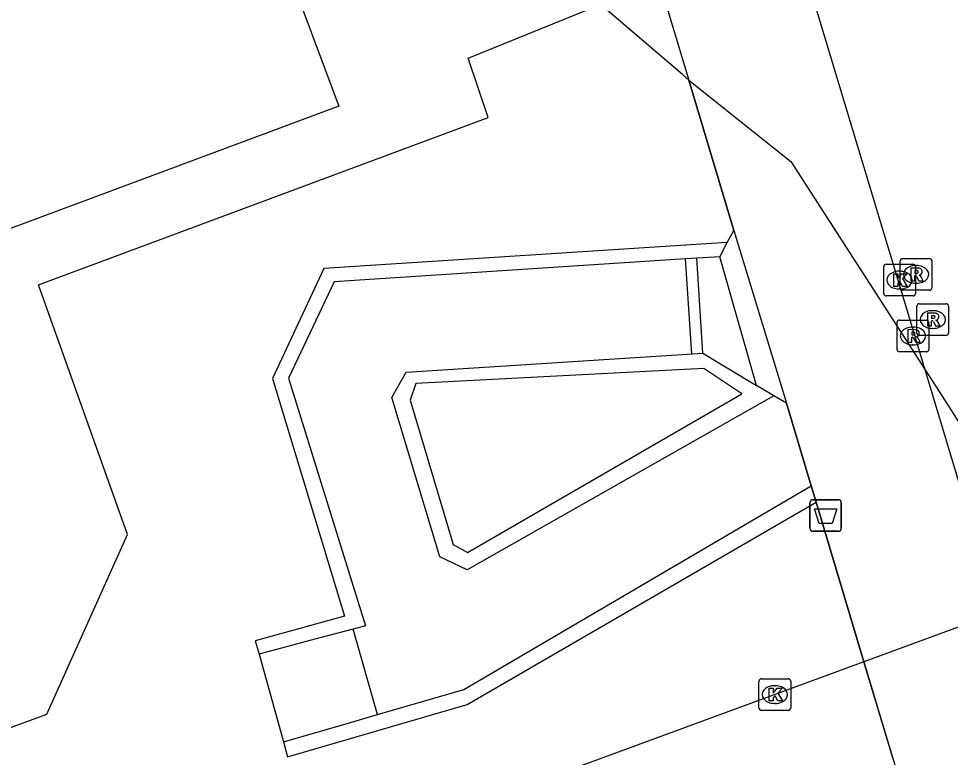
# Model space of a CAD drawing. Extents: x 160806 to 161707, y 383697 to 384148.
# Drawn here: x 161096.26 to 161125.67, y 383898.44 to 383921.78 of the extents above; entities that cross this region are included whole.
import ezdxf

# ---------------------------------------------------------------- set-up
doc = ezdxf.new("R2010")
doc.units = 0
for name, color, linetype in [('IMGEO_Afvalbak', 7, 'Continuous'), ('IMGEO_Fietspad_gesloten', 7, 'Continuous'), ('IMGEO_Kolk', 7, 'Continuous'), ('IMGEO_Lijnafwatering', 7, 'Continuous'), ('IMGEO_Muur', 7, 'Continuous'), ('IMGEO_Pand', 7, 'Continuous'), ('IMGEO_Rijbaan_lokaal_gesloten', 7, 'Continuous'), ('IMGEO_Rioolput', 7, 'Continuous'), ('IMGEO_Tunneldeel', 7, 'Continuous'), ('IMGEO_Voetpad_gesloten', 7, 'Continuous'), ('IMGEO_Voetpad_open', 7, 'Continuous')]:
    doc.layers.add(name, color=color, linetype=linetype)

msp = doc.modelspace()

# ---------------------------------------------------------------- linework, layer by layer
at = {"layer": 'IMGEO_Afvalbak'}
for p, q in [((161121.242, 383905.684), (161121.242, 383906.484)), ((161121.242, 383906.484), (161121.242, 383905.684)), ((161121.342, 383906.584), (161122.132, 383906.584)), ((161122.132, 383906.584), (161121.342, 383906.584)), ((161122.232, 383906.484), (161122.232, 383905.684)), ((161122.232, 383905.684), (161122.232, 383906.484)), ((161122.132, 383905.584), (161121.342, 383905.584)), ((161121.342, 383905.584), (161122.132, 383905.584))]:
    msp.add_line(p, q, dxfattribs=at)
msp.add_lwpolyline([(161121.385, 383906.298), (161122.089, 383906.298), (161121.94, 383905.828), (161121.534, 383905.828), (161121.385, 383906.298)], dxfattribs=at)
for centre, start, end in [((161121.342, 383906.484), 90, 180), ((161121.342, 383906.484), 90, 180), ((161122.132, 383906.484), 0, 90), ((161122.132, 383906.484), 360, 90), ((161121.342, 383905.684), 180, 270), ((161121.342, 383905.684), 180, 270), ((161122.132, 383905.684), 270, 0), ((161122.132, 383905.684), 270, 0)]:
    msp.add_arc(centre, 0.1, start, end, dxfattribs=at)
at = {"layer": 'IMGEO_Fietspad_gesloten'}
msp.add_lwpolyline([(161130.415, 383892.303), (161130.285, 383892.737), (161129.981, 383893.745), (161129.099, 383896.676), (161128.124, 383899.912), (161127.188, 383903.021), (161124.879, 383910.69), (161120.828, 383924.144)], dxfattribs=at)
at = {"layer": 'IMGEO_Kolk'}
for p, q in [((161123.645, 383914.019), (161124.497, 383914.019)), ((161123.57, 383913.093), (161123.57, 383913.945)), ((161124.058, 383913.799), (161124.083, 383913.799)), ((161124.571, 383913.945), (161124.571, 383913.093)), ((161124.081, 383913.239), (161124.056, 383913.239)), ((161124.497, 383913.019), (161123.645, 383913.019)), ((161119.632, 383900.002), (161119.632, 383900.854)), ((161119.707, 383900.928), (161120.559, 383900.928)), ((161120.633, 383900.854), (161120.633, 383900.002)), ((161120.12, 383900.708), (161120.145, 383900.708)), ((161120.143, 383900.148), (161120.118, 383900.148)), ((161120.559, 383899.928), (161119.707, 383899.928))]:
    msp.add_line(p, q, dxfattribs=at)
for points in [[(161123.645, 383914.019), (161124.497, 383914.019)], [(161123.57, 383913.093), (161123.57, 383913.945)], [(161123.891, 383913.719), (161124.014, 383913.719), (161124.014, 383913.568), (161124.144, 383913.719), (161124.308, 383913.719), (161124.162, 383913.568), (161124.315, 383913.319), (161124.163, 383913.319), (161124.078, 383913.483), (161124.014, 383913.416), (161124.014, 383913.319), (161123.891, 383913.319), (161123.891, 383913.719)], [(161124.571, 383913.945), (161124.571, 383913.093)], [(161124.497, 383913.019), (161123.645, 383913.019)], [(161119.632, 383900.002), (161119.632, 383900.854)], [(161119.707, 383900.928), (161120.559, 383900.928)], [(161120.633, 383900.854), (161120.633, 383900.002)], [(161119.953, 383900.628), (161120.076, 383900.628), (161120.076, 383900.477), (161120.206, 383900.628), (161120.37, 383900.628), (161120.224, 383900.477), (161120.377, 383900.228), (161120.225, 383900.228), (161120.14, 383900.392), (161120.076, 383900.325), (161120.076, 383900.228), (161119.953, 383900.228), (161119.953, 383900.628)], [(161120.559, 383899.928), (161119.707, 383899.928)]]:
    msp.add_lwpolyline(points, dxfattribs=at)
for centre, start, end in [((161123.647, 383913.943), 91.552, 178.448), ((161123.647, 383913.943), 91.552, 178.448), ((161124.495, 383913.943), 1.552, 88.448), ((161124.495, 383913.943), 1.552, 88.448), ((161123.647, 383913.095), 181.552, 268.448), ((161123.647, 383913.095), 181.552, 268.448), ((161124.495, 383913.095), 271.552, 358.448), ((161124.495, 383913.095), 271.552, 358.448), ((161119.709, 383900.852), 91.552, 178.448), ((161119.709, 383900.852), 91.552, 178.448), ((161120.557, 383900.852), 1.552, 88.448), ((161120.557, 383900.852), 1.552, 88.448), ((161119.709, 383900.004), 181.552, 268.448), ((161119.709, 383900.004), 181.552, 268.448), ((161120.557, 383900.004), 271.552, 358.448), ((161120.557, 383900.004), 271.552, 358.448)]:
    msp.add_arc(centre, 0.0765, start, end, dxfattribs=at)
for centre, major_axis, ratio, start_param, end_param in [((161124.057, 383913.519), (-0.387, 0.002), 0.722429, 4.712389, 7.853982), ((161124.082, 383913.519), (-0.39, 0.002), 0.717154, 1.570796, 4.712389), ((161120.119, 383900.428), (-0.387, 0.002), 0.722429, 4.712389, 7.853982), ((161120.144, 383900.428), (-0.39, 0.002), 0.717154, 1.570796, 4.712389)]:
    msp.add_ellipse(centre, major_axis=major_axis, ratio=ratio, start_param=start_param, end_param=end_param, dxfattribs=at)
at = {"layer": 'IMGEO_Lijnafwatering'}
for points in [[(161117.508, 383911.188), (161117.316, 383914.187)], [(161117.857, 383911.21), (161117.665, 383914.21)]]:
    msp.add_lwpolyline(points, dxfattribs=at)
at = {"layer": 'IMGEO_Muur'}
for points in [[(161118.631, 383914.703), (161118.837, 383915.091)], [(161118.837, 383915.091), (161120.497, 383909.633)], [(161118.631, 383914.703), (161105.892, 383913.881), (161104.271, 383910.409), (161106.545, 383902.903), (161103.727, 383902.124), (161103.845, 383901.699)], [(161118.395, 383914.257), (161118.631, 383914.703)], [(161118.395, 383914.257), (161117.665, 383914.21), (161117.316, 383914.187), (161106.217, 383913.466), (161104.78, 383910.427), (161107.21, 383902.603), (161106.814, 383902.496)], [(161119.556, 383910.187), (161118.395, 383914.257)], [(161120.098, 383909.86), (161110.414, 383904.368), (161109.558, 383904.775), (161108.038, 383909.813), (161108.487, 383910.609), (161117.857, 383911.21), (161119.556, 383910.187)], [(161110.426, 383904.918), (161119.095, 383909.928), (161117.894, 383910.731), (161108.792, 383910.253), (161108.62, 383909.731), (161109.973, 383905.171), (161110.426, 383904.918)], [(161120.098, 383909.86), (161119.556, 383910.187)], [(161120.497, 383909.633), (161120.098, 383909.86)], [(161107.587, 383899.793), (161110.317, 383900.587), (161121.279, 383907.023)], [(161121.435, 383906.506), (161121.279, 383907.023)], [(161104.616, 383898.93), (161104.747, 383898.459), (161110.423, 383900.109), (161121.435, 383906.506)], [(161106.814, 383902.496), (161105.771, 383902.216), (161103.845, 383901.699)], [(161104.616, 383898.93), (161106.55, 383899.492), (161107.587, 383899.793)]]:
    msp.add_lwpolyline(points, dxfattribs=at)
at = {"layer": 'IMGEO_Pand'}
msp.add_lwpolyline([(161104.623, 383923.698), (161106.369, 383919.012), (161089.207, 383912.618), (161090.861, 383908.178), (161083.887, 383905.58), (161070.1, 383900.443), (161068.363, 383905.105), (161067.49, 383907.448), (161066.551, 383909.97)], dxfattribs=at)
at = {"layer": 'IMGEO_Rijbaan_lokaal_gesloten'}
for points in [[(161136.395, 383906.417), (161136.29, 383906.378), (161134.295, 383905.64), (161132.027, 383904.8), (161127.188, 383903.021), (161122.947, 383901.461)], [(161122.947, 383901.461), (161112.24, 383897.525), (161109.822, 383896.628)], [(161123.856, 383898.429), (161122.947, 383901.461)]]:
    msp.add_lwpolyline(points, dxfattribs=at)
at = {"layer": 'IMGEO_Rioolput'}
for p, q in [((161124.09, 383913.273), (161124.09, 383914.125)), ((161124.165, 383914.199), (161125.017, 383914.199)), ((161124.578, 383913.979), (161124.603, 383913.979)), ((161125.091, 383914.125), (161125.091, 383913.273)), ((161124.601, 383913.419), (161124.576, 383913.419)), ((161125.017, 383913.199), (161124.165, 383913.199)), ((161124.618, 383911.848), (161124.618, 383912.7)), ((161124.693, 383912.774), (161125.545, 383912.774)), ((161125.106, 383912.554), (161125.131, 383912.554)), ((161125.619, 383912.7), (161125.619, 383911.848)), ((161124.068, 383912.255), (161124.92, 383912.255)), ((161123.993, 383911.329), (161123.993, 383912.181)), ((161124.481, 383912.035), (161124.506, 383912.035)), ((161124.994, 383912.181), (161124.994, 383911.329)), ((161125.129, 383911.994), (161125.104, 383911.994)), ((161125.545, 383911.774), (161124.693, 383911.774)), ((161124.504, 383911.475), (161124.479, 383911.475)), ((161124.92, 383911.255), (161124.068, 383911.255))]:
    msp.add_line(p, q, dxfattribs=at)
for points in [[(161124.09, 383913.273), (161124.09, 383914.125)], [(161124.165, 383914.199), (161125.017, 383914.199)], [(161125.091, 383914.125), (161125.091, 383913.273)], [(161124.679, 383913.897), (161124.427, 383913.899), (161124.427, 383913.499)], [(161124.605, 383913.818), (161124.551, 383913.818), (161124.551, 383913.737)], [(161124.551, 383913.737), (161124.603, 383913.737)], [(161124.427, 383913.499), (161124.551, 383913.499), (161124.551, 383913.661), (161124.562, 383913.661)], [(161124.609, 383913.632), (161124.68, 383913.499), (161124.82, 383913.499), (161124.755, 383913.625)], [(161125.017, 383913.199), (161124.165, 383913.199)], [(161124.618, 383911.848), (161124.618, 383912.7)], [(161124.693, 383912.774), (161125.545, 383912.774)], [(161125.619, 383912.7), (161125.619, 383911.848)], [(161124.068, 383912.255), (161124.92, 383912.255)], [(161125.207, 383912.472), (161124.955, 383912.474), (161124.955, 383912.074)], [(161124.955, 383912.074), (161125.079, 383912.074), (161125.079, 383912.236), (161125.09, 383912.236)], [(161125.133, 383912.393), (161125.079, 383912.393), (161125.079, 383912.312)], [(161125.079, 383912.312), (161125.131, 383912.312)], [(161125.137, 383912.207), (161125.208, 383912.074), (161125.348, 383912.074), (161125.283, 383912.2)], [(161123.993, 383911.329), (161123.993, 383912.181)], [(161124.582, 383911.953), (161124.33, 383911.955), (161124.33, 383911.555)], [(161124.994, 383912.181), (161124.994, 383911.329)], [(161124.33, 383911.555), (161124.454, 383911.555), (161124.454, 383911.717), (161124.465, 383911.717)], [(161124.508, 383911.874), (161124.454, 383911.874), (161124.454, 383911.793)], [(161124.454, 383911.793), (161124.506, 383911.793)], [(161124.512, 383911.688), (161124.583, 383911.555), (161124.723, 383911.555), (161124.658, 383911.681)], [(161125.545, 383911.774), (161124.693, 383911.774)], [(161124.92, 383911.255), (161124.068, 383911.255)]]:
    msp.add_lwpolyline(points, dxfattribs=at)
for centre, radius, start, end in [((161124.167, 383914.123), 0.0765, 91.552, 178.448), ((161124.167, 383914.123), 0.0765, 91.552, 178.448), ((161125.015, 383914.123), 0.0765, 1.552, 88.448), ((161125.015, 383914.123), 0.0765, 1.552, 88.448), ((161124.587, 383913.926), 0.19, 274.7715, 282.9687), ((161124.611, 383913.722), 0.0964, 77.0061, 93.1865), ((161124.625, 383913.779), 0.0378, 276.6634, 79.6772), ((161124.678, 383913.787), 0.109, 350.3612, 89.416), ((161124.676, 383913.787), 0.112, 277.5842, 350.9817), ((161124.66, 383913.572), 0.108, 29.5134, 73.7905), ((161124.561, 383913.608), 0.0533, 26.0293, 88.6989), ((161124.167, 383913.275), 0.0765, 181.552, 268.448), ((161124.167, 383913.275), 0.0765, 181.552, 268.448), ((161125.015, 383913.275), 0.0765, 271.552, 358.448), ((161125.015, 383913.275), 0.0765, 271.552, 358.448), ((161124.695, 383912.698), 0.0765, 91.552, 178.448), ((161124.695, 383912.698), 0.0765, 91.552, 178.448), ((161125.543, 383912.698), 0.0765, 1.552, 88.448), ((161125.543, 383912.698), 0.0765, 1.552, 88.448), ((161124.07, 383912.179), 0.0765, 91.552, 178.448), ((161124.07, 383912.179), 0.0765, 91.552, 178.448), ((161124.918, 383912.179), 0.0765, 1.552, 88.448), ((161124.918, 383912.179), 0.0765, 1.552, 88.448), ((161125.089, 383912.183), 0.0533, 26.0293, 88.6989), ((161125.115, 383912.501), 0.19, 274.7715, 282.9687), ((161125.139, 383912.297), 0.0964, 77.0061, 93.1865), ((161125.153, 383912.354), 0.0378, 276.6634, 79.6772), ((161125.206, 383912.362), 0.109, 350.3612, 89.416), ((161125.204, 383912.362), 0.112, 277.5842, 350.9817), ((161125.188, 383912.147), 0.108, 29.5134, 73.7905), ((161124.581, 383911.843), 0.109, 350.3612, 89.416), ((161124.464, 383911.664), 0.0533, 26.0293, 88.6989), ((161124.49, 383911.982), 0.19, 274.7715, 282.9687), ((161124.514, 383911.778), 0.0964, 77.0061, 93.1865), ((161124.528, 383911.835), 0.0378, 276.6634, 79.6772), ((161124.579, 383911.843), 0.112, 277.5842, 350.9817), ((161124.563, 383911.628), 0.108, 29.5134, 73.7905), ((161124.695, 383911.85), 0.0765, 181.552, 268.448), ((161124.695, 383911.85), 0.0765, 181.552, 268.448), ((161125.543, 383911.85), 0.0765, 271.552, 358.448), ((161125.543, 383911.85), 0.0765, 271.552, 358.448), ((161124.07, 383911.331), 0.0765, 181.552, 268.448), ((161124.07, 383911.331), 0.0765, 181.552, 268.448), ((161124.918, 383911.331), 0.0765, 271.552, 358.448), ((161124.918, 383911.331), 0.0765, 271.552, 358.448)]:
    msp.add_arc(centre, radius, start, end, dxfattribs=at)
for centre, major_axis, ratio, start_param, end_param in [((161124.577, 383913.699), (-0.387, 0.002), 0.722429, 4.712389, 7.853982), ((161124.602, 383913.699), (-0.39, 0.002), 0.717154, 1.570796, 4.712389), ((161125.105, 383912.274), (-0.387, 0.002), 0.722429, 4.712389, 7.853982), ((161125.13, 383912.274), (-0.39, 0.002), 0.717154, 1.570796, 4.712389), ((161124.48, 383911.755), (-0.387, 0.002), 0.722429, 4.712389, 7.853982), ((161124.505, 383911.755), (-0.39, 0.002), 0.717154, 1.570796, 4.712389)]:
    msp.add_ellipse(centre, major_axis=major_axis, ratio=ratio, start_param=start_param, end_param=end_param, dxfattribs=at)
at = {"layer": 'IMGEO_Tunneldeel'}
msp.add_lwpolyline([(161136.395, 383906.417), (161135.107, 383910.27), (161130.022, 383926.988), (161128.001, 383926.363), (161120.828, 383924.144), (161116.526, 383922.813), (161117.416, 383919.839), (161118.837, 383915.091), (161120.497, 383909.633), (161121.279, 383907.023), (161121.435, 383906.506), (161122.947, 383901.461), (161125.73, 383892.176), (161126.025, 383891.192), (161126.095, 383890.959), (161125.939, 383890.924), (161126.007, 383890.701), (161130.415, 383892.303), (161137.527, 383894.886), (161139.721, 383895.683), (161139.661, 383895.886), (161139.496, 383895.835), (161139.429, 383896.055), (161139.108, 383897.114)], close=True, dxfattribs=at)
at = {"layer": 'IMGEO_Voetpad_gesloten'}
for points in [[(161121.279, 383907.023), (161120.497, 383909.633)], [(161107.587, 383899.793), (161106.814, 383902.496)]]:
    msp.add_lwpolyline(points, dxfattribs=at)
at = {"layer": 'IMGEO_Voetpad_open'}
for points in [[(161120.828, 383924.144), (161116.526, 383922.813), (161117.416, 383919.839), (161118.837, 383915.091), (161120.497, 383909.633), (161121.279, 383907.023), (161121.435, 383906.506), (161122.947, 383901.461), (161125.73, 383892.176), (161126.025, 383891.192), (161126.095, 383890.959), (161125.939, 383890.924), (161126.007, 383890.701), (161130.415, 383892.303)], [(161116.526, 383922.813), (161117.416, 383919.839)], [(161056.247, 383885.258), (161085.633, 383896.162), (161086.368, 383895.852), (161097.15, 383899.812), (161099.69, 383905.487), (161096.881, 383913.365), (161111.083, 383918.654), (161110.447, 383920.534), (161114.626, 383922.225)], [(161117.416, 383919.839), (161117.213, 383920.012), (161114.626, 383922.225)], [(161118.837, 383915.091), (161117.416, 383919.839)], [(161117.416, 383919.839), (161120.634, 383917.263), (161124.879, 383910.69), (161125.416, 383909.858), (161126.009, 383908.925)], [(161122.947, 383901.461), (161121.435, 383906.506)], [(161103.845, 383901.699), (161104.616, 383898.93)]]:
    msp.add_lwpolyline(points, dxfattribs=at)

doc.saveas('drawing.dxf')
